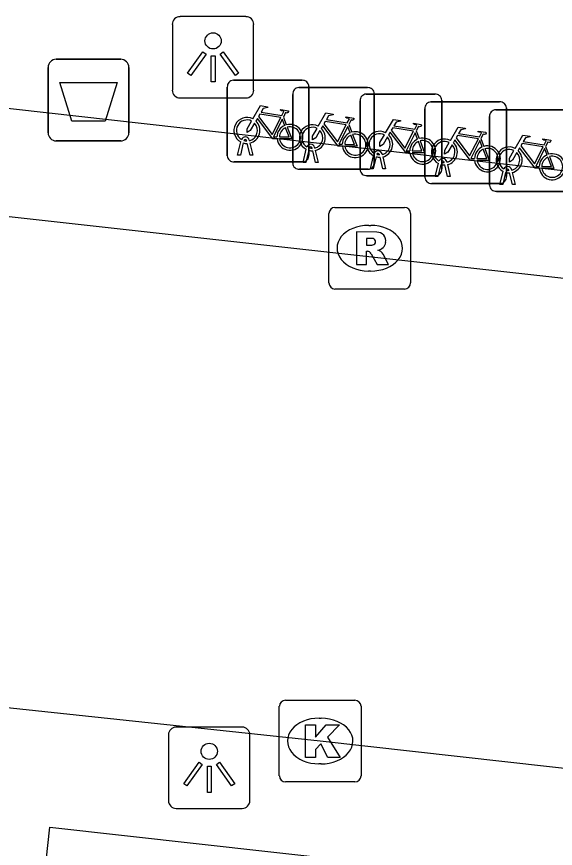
# Model space of a CAD drawing. Extents: x 162026 to 163499, y 387297 to 388169.
# Drawn here: x 162307.77 to 162314.37, y 387539.67 to 387549.86 of the extents above; entities that cross this region are included whole.
import ezdxf

# ---------------------------------------------------------------- set-up
doc = ezdxf.new("R2010")
doc.units = 0
for name, color, linetype in [('IMGEO_Afvalbak', 7, 'Continuous'), ('IMGEO_Fietsenrek', 7, 'Continuous'), ('IMGEO_Kolk', 7, 'Continuous'), ('IMGEO_Lichtpunt', 7, 'Continuous'), ('IMGEO_Rijbaan_lokaal_gesloten', 7, 'Continuous'), ('IMGEO_Rijbaan_lokaal_open', 7, 'Continuous'), ('IMGEO_Rioolput', 7, 'Continuous'), ('IMGEO_Voetpad_open', 7, 'Continuous')]:
    doc.layers.add(name, color=color, linetype=linetype)

msp = doc.modelspace()

# ---------------------------------------------------------------- linework, layer by layer
at = {"layer": 'IMGEO_Afvalbak'}
for p, q in [((162308.256, 387549.336), (162309.046, 387549.336)), ((162309.046, 387549.336), (162308.256, 387549.336)), ((162308.156, 387548.436), (162308.156, 387549.236)), ((162308.156, 387549.236), (162308.156, 387548.436)), ((162309.146, 387549.236), (162309.146, 387548.436)), ((162309.146, 387548.436), (162309.146, 387549.236)), ((162309.046, 387548.336), (162308.256, 387548.336)), ((162308.256, 387548.336), (162309.046, 387548.336))]:
    msp.add_line(p, q, dxfattribs=at)
msp.add_lwpolyline([(162308.299, 387549.05), (162309.003, 387549.05), (162308.854, 387548.58), (162308.448, 387548.58), (162308.299, 387549.05)], dxfattribs=at)
for centre, start, end in [((162308.256, 387549.236), 90, 180), ((162308.256, 387549.236), 90, 180), ((162309.046, 387549.236), 0, 90), ((162309.046, 387549.236), 360, 90), ((162308.256, 387548.436), 180, 270), ((162308.256, 387548.436), 180, 270), ((162309.046, 387548.436), 270, 0), ((162309.046, 387548.436), 270, 0)]:
    msp.add_arc(centre, 0.1, start, end, dxfattribs=at)
at = {"layer": 'IMGEO_Fietsenrek'}
for p, q in [((162310.427, 387549.079), (162311.268, 387549.079)), ((162311.268, 387549.079), (162310.427, 387549.079)), ((162310.352, 387548.154), (162310.352, 387548.995)), ((162310.352, 387548.995), (162310.352, 387548.154)), ((162311.228, 387548.989), (162312.069, 387548.989)), ((162312.069, 387548.989), (162311.228, 387548.989)), ((162311.352, 387549.004), (162311.352, 387548.163)), ((162311.352, 387548.163), (162311.352, 387549.004)), ((162311.153, 387548.064), (162311.153, 387548.905)), ((162311.153, 387548.905), (162311.153, 387548.064)), ((162312.054, 387548.91), (162312.895, 387548.91)), ((162312.895, 387548.91), (162312.054, 387548.91)), ((162312.153, 387548.914), (162312.153, 387548.073)), ((162312.153, 387548.073), (162312.153, 387548.914)), ((162311.979, 387547.985), (162311.979, 387548.826)), ((162311.979, 387548.826), (162311.979, 387547.985)), ((162312.847, 387548.815), (162313.688, 387548.815)), ((162313.688, 387548.815), (162312.847, 387548.815)), ((162312.979, 387548.835), (162312.979, 387547.994)), ((162312.979, 387547.994), (162312.979, 387548.835)), ((162312.772, 387547.89), (162312.772, 387548.731)), ((162312.772, 387548.731), (162312.772, 387547.89)), ((162313.64, 387548.718), (162314.481, 387548.718)), ((162314.481, 387548.718), (162313.64, 387548.718)), ((162313.772, 387548.74), (162313.772, 387547.899)), ((162313.772, 387547.899), (162313.772, 387548.74)), ((162311.039, 387548.628), (162311.075, 387548.533)), ((162311.84, 387548.538), (162311.876, 387548.443)), ((162313.565, 387547.793), (162313.565, 387548.634)), ((162313.565, 387548.634), (162313.565, 387547.793)), ((162312.666, 387548.459), (162312.702, 387548.364)), ((162310.59, 387548.335), (162310.589, 387548.339)), ((162310.621, 387548.346), (162310.622, 387548.339)), ((162313.459, 387548.364), (162313.495, 387548.269)), ((162310.479, 387548.163), (162310.518, 387548.323)), ((162310.548, 387548.311), (162310.513, 387548.163)), ((162310.631, 387548.163), (162310.597, 387548.305)), ((162310.629, 387548.309), (162310.664, 387548.163)), ((162311.28, 387548.073), (162311.319, 387548.233)), ((162311.391, 387548.245), (162311.39, 387548.249)), ((162311.422, 387548.256), (162311.423, 387548.249)), ((162314.252, 387548.267), (162314.288, 387548.172)), ((162310.513, 387548.163), (162310.479, 387548.163)), ((162310.664, 387548.163), (162310.631, 387548.163)), ((162311.349, 387548.221), (162311.314, 387548.073)), ((162311.432, 387548.073), (162311.398, 387548.215)), ((162311.43, 387548.219), (162311.465, 387548.073)), ((162312.106, 387547.994), (162312.145, 387548.154)), ((162312.175, 387548.142), (162312.14, 387547.994)), ((162312.217, 387548.166), (162312.216, 387548.17)), ((162312.258, 387547.994), (162312.224, 387548.136)), ((162312.248, 387548.177), (162312.249, 387548.17)), ((162312.256, 387548.14), (162312.291, 387547.994)), ((162311.277, 387548.079), (162310.436, 387548.079)), ((162310.436, 387548.079), (162311.277, 387548.079)), ((162311.314, 387548.073), (162311.28, 387548.073)), ((162311.465, 387548.073), (162311.432, 387548.073)), ((162312.899, 387547.899), (162312.938, 387548.059)), ((162312.968, 387548.047), (162312.933, 387547.899)), ((162313.01, 387548.071), (162313.009, 387548.075)), ((162313.051, 387547.899), (162313.017, 387548.041)), ((162313.041, 387548.082), (162313.042, 387548.075)), ((162313.049, 387548.045), (162313.084, 387547.899)), ((162312.078, 387547.989), (162311.237, 387547.989)), ((162311.237, 387547.989), (162312.078, 387547.989)), ((162312.14, 387547.994), (162312.106, 387547.994)), ((162312.291, 387547.994), (162312.258, 387547.994)), ((162313.692, 387547.802), (162313.731, 387547.962)), ((162313.761, 387547.95), (162313.726, 387547.802)), ((162313.803, 387547.974), (162313.802, 387547.978)), ((162313.844, 387547.802), (162313.81, 387547.944)), ((162313.834, 387547.985), (162313.835, 387547.978)), ((162313.842, 387547.948), (162313.877, 387547.802)), ((162312.904, 387547.91), (162312.063, 387547.91)), ((162312.063, 387547.91), (162312.904, 387547.91)), ((162312.933, 387547.899), (162312.899, 387547.899)), ((162313.084, 387547.899), (162313.051, 387547.899)), ((162313.697, 387547.815), (162312.856, 387547.815)), ((162312.856, 387547.815), (162313.697, 387547.815)), ((162313.726, 387547.802), (162313.692, 387547.802)), ((162313.877, 387547.802), (162313.844, 387547.802)), ((162314.49, 387547.718), (162313.649, 387547.718)), ((162313.649, 387547.718), (162314.49, 387547.718))]:
    msp.add_line(p, q, dxfattribs=at)
for points in [[(162310.665, 387548.605), (162310.76, 387548.769), (162310.846, 387548.755), (162310.848, 387548.746), (162310.792, 387548.735), (162310.765, 387548.69), (162311.021, 387548.649)], [(162311.008, 387548.624), (162310.751, 387548.665), (162310.734, 387548.636), (162310.901, 387548.416), (162311.008, 387548.624)], [(162311.021, 387548.649), (162311.046, 387548.698), (162311.04, 387548.702), (162311.017, 387548.706), (162311.005, 387548.713), (162311.004, 387548.716), (162311.006, 387548.721), (162311.101, 387548.706), (162311.103, 387548.696), (162311.093, 387548.683), (162311.081, 387548.677), (162311.067, 387548.683), (162311.039, 387548.628)], [(162311.466, 387548.515), (162311.561, 387548.679), (162311.647, 387548.665), (162311.649, 387548.656), (162311.593, 387548.645), (162311.566, 387548.6), (162311.822, 387548.559)], [(162310.686, 387548.553), (162310.634, 387548.463), (162310.594, 387548.438), (162310.595, 387548.485), (162310.65, 387548.579)], [(162310.961, 387548.361), (162310.911, 387548.361), (162310.72, 387548.612), (162310.701, 387548.58)], [(162311.056, 387548.526), (162311.026, 387548.603), (162310.917, 387548.385), (162310.96, 387548.385)], [(162311.809, 387548.534), (162311.552, 387548.575), (162311.535, 387548.546), (162311.702, 387548.326), (162311.809, 387548.534)], [(162311.822, 387548.559), (162311.847, 387548.608), (162311.841, 387548.612), (162311.818, 387548.616), (162311.806, 387548.623), (162311.805, 387548.626), (162311.807, 387548.631), (162311.902, 387548.616), (162311.904, 387548.606), (162311.894, 387548.593), (162311.882, 387548.587), (162311.868, 387548.593), (162311.84, 387548.538)], [(162312.292, 387548.436), (162312.387, 387548.6), (162312.473, 387548.586), (162312.475, 387548.577), (162312.419, 387548.566), (162312.392, 387548.521), (162312.648, 387548.48)], [(162312.648, 387548.48), (162312.673, 387548.529), (162312.667, 387548.533), (162312.644, 387548.537), (162312.632, 387548.544), (162312.631, 387548.547), (162312.633, 387548.552), (162312.728, 387548.537), (162312.73, 387548.527), (162312.72, 387548.514), (162312.708, 387548.508), (162312.694, 387548.514), (162312.666, 387548.459)], [(162310.99, 387548.385), (162311.11, 387548.384), (162311.066, 387548.498)], [(162311.086, 387548.505), (162311.141, 387548.36), (162310.991, 387548.36)], [(162311.487, 387548.463), (162311.435, 387548.373), (162311.395, 387548.348), (162311.396, 387548.395), (162311.451, 387548.489)], [(162311.762, 387548.271), (162311.712, 387548.271), (162311.521, 387548.522), (162311.502, 387548.49)], [(162311.857, 387548.436), (162311.827, 387548.513), (162311.718, 387548.295), (162311.761, 387548.295)], [(162312.588, 387548.192), (162312.538, 387548.192), (162312.347, 387548.443), (162312.328, 387548.411)], [(162312.635, 387548.455), (162312.378, 387548.496), (162312.361, 387548.467), (162312.528, 387548.247), (162312.635, 387548.455)], [(162313.085, 387548.341), (162313.18, 387548.505), (162313.266, 387548.491), (162313.268, 387548.482), (162313.212, 387548.471), (162313.185, 387548.426), (162313.441, 387548.385)], [(162313.441, 387548.385), (162313.466, 387548.434), (162313.46, 387548.438), (162313.437, 387548.442), (162313.425, 387548.449), (162313.424, 387548.452), (162313.426, 387548.457), (162313.521, 387548.442), (162313.523, 387548.432), (162313.513, 387548.419), (162313.501, 387548.413), (162313.487, 387548.419), (162313.459, 387548.364)], [(162311.791, 387548.295), (162311.911, 387548.294), (162311.867, 387548.408)], [(162311.887, 387548.415), (162311.942, 387548.27), (162311.792, 387548.27)], [(162312.313, 387548.384), (162312.261, 387548.294), (162312.221, 387548.269), (162312.222, 387548.316), (162312.277, 387548.41)], [(162312.683, 387548.357), (162312.653, 387548.434), (162312.544, 387548.216), (162312.587, 387548.216)], [(162312.713, 387548.336), (162312.768, 387548.191), (162312.618, 387548.191)], [(162313.381, 387548.097), (162313.331, 387548.097), (162313.14, 387548.348), (162313.121, 387548.316)], [(162313.428, 387548.36), (162313.171, 387548.401), (162313.154, 387548.372), (162313.321, 387548.152), (162313.428, 387548.36)], [(162313.476, 387548.262), (162313.446, 387548.339), (162313.337, 387548.121), (162313.38, 387548.121)], [(162313.878, 387548.244), (162313.973, 387548.408), (162314.059, 387548.394), (162314.061, 387548.385), (162314.005, 387548.374), (162313.978, 387548.329), (162314.234, 387548.288)], [(162314.234, 387548.288), (162314.259, 387548.337), (162314.253, 387548.341), (162314.23, 387548.345), (162314.218, 387548.352), (162314.217, 387548.355), (162314.219, 387548.36), (162314.314, 387548.345), (162314.316, 387548.335), (162314.306, 387548.322), (162314.294, 387548.316), (162314.28, 387548.322), (162314.252, 387548.267)], [(162312.617, 387548.216), (162312.737, 387548.215), (162312.693, 387548.329)], [(162313.106, 387548.289), (162313.054, 387548.199), (162313.014, 387548.174), (162313.015, 387548.221), (162313.07, 387548.315)], [(162313.41, 387548.121), (162313.53, 387548.12), (162313.486, 387548.234)], [(162313.506, 387548.241), (162313.561, 387548.096), (162313.411, 387548.096)], [(162314.174, 387548), (162314.124, 387548), (162313.933, 387548.251), (162313.914, 387548.219)], [(162314.221, 387548.263), (162313.964, 387548.304), (162313.947, 387548.275), (162314.114, 387548.055), (162314.221, 387548.263)], [(162314.269, 387548.165), (162314.239, 387548.242), (162314.13, 387548.024), (162314.173, 387548.024)], [(162313.899, 387548.192), (162313.847, 387548.102), (162313.807, 387548.077), (162313.808, 387548.124), (162313.863, 387548.218)], [(162314.203, 387548.024), (162314.323, 387548.023), (162314.279, 387548.137)], [(162314.299, 387548.144), (162314.354, 387547.999), (162314.204, 387547.999)]]:
    msp.add_lwpolyline(points, dxfattribs=at)
for centre, radius, start, end in [((162310.43, 387549.001), 0.0779, 92.4484, 184.2845), ((162310.43, 387549.001), 0.0779, 92.4484, 184.2845), ((162311.274, 387549.001), 0.0779, 2.4484, 94.2845), ((162311.274, 387549.001), 0.0779, 2.4484, 94.2845), ((162311.231, 387548.911), 0.0779, 92.4484, 184.2845), ((162311.231, 387548.911), 0.0779, 92.4484, 184.2845), ((162312.075, 387548.911), 0.0779, 2.4484, 94.2845), ((162312.075, 387548.911), 0.0779, 2.4484, 94.2845), ((162312.057, 387548.832), 0.0779, 92.4484, 184.2845), ((162312.057, 387548.832), 0.0779, 92.4484, 184.2845), ((162312.901, 387548.832), 0.0779, 2.4484, 94.2845), ((162312.901, 387548.832), 0.0779, 2.4484, 94.2845), ((162312.85, 387548.737), 0.0779, 92.4484, 184.2845), ((162312.85, 387548.737), 0.0779, 92.4484, 184.2845), ((162313.694, 387548.737), 0.0779, 2.4484, 94.2845), ((162313.694, 387548.737), 0.0779, 2.4484, 94.2845), ((162313.643, 387548.64), 0.0779, 92.4484, 184.2845), ((162313.643, 387548.64), 0.0779, 92.4484, 184.2845), ((162310.592, 387548.464), 0.159, 62.6766, 242.1369), ((162310.592, 387548.464), 0.129, 63.3192, 238.903), ((162310.592, 387548.464), 0.129, 283.6043, 43.4302), ((162310.592, 387548.464), 0.159, 283.5766, 46.6042), ((162311.119, 387548.38), 0.159, 187.0065, 105.7708), ((162311.119, 387548.38), 0.159, 113.3408, 178.3217), ((162311.119, 387548.38), 0.129, 113.923, 177.9556), ((162311.119, 387548.38), 0.129, 188.6715, 104.5883), ((162311.393, 387548.374), 0.159, 62.6766, 242.1369), ((162311.393, 387548.374), 0.129, 63.3192, 238.903), ((162311.393, 387548.374), 0.129, 283.6043, 43.4302), ((162311.393, 387548.374), 0.159, 283.5766, 46.6042), ((162311.92, 387548.29), 0.159, 113.3408, 178.3217), ((162311.92, 387548.29), 0.159, 187.0065, 105.7708), ((162312.219, 387548.295), 0.159, 62.6766, 242.1369), ((162310.572, 387548.335), 0.0499, 12.8025, 158.6934), ((162310.572, 387548.335), 0.0174, 12.8025, 163.4502), ((162310.592, 387548.464), 0.129, 253.415, 269.0204), ((162311.92, 387548.29), 0.129, 113.923, 177.9556), ((162311.92, 387548.29), 0.129, 188.6715, 104.5883), ((162312.219, 387548.295), 0.129, 63.3192, 238.903), ((162312.219, 387548.295), 0.129, 283.6043, 43.4302), ((162312.219, 387548.295), 0.159, 283.5766, 46.6042), ((162312.746, 387548.211), 0.159, 113.3408, 178.3217), ((162312.746, 387548.211), 0.159, 187.0065, 105.7708), ((162312.746, 387548.211), 0.129, 188.6715, 104.5883), ((162313.012, 387548.2), 0.159, 62.6766, 242.1369), ((162310.592, 387548.464), 0.159, 253.9967, 271.7867), ((162311.373, 387548.245), 0.0499, 12.8025, 158.6934), ((162311.373, 387548.245), 0.0174, 12.8025, 163.4502), ((162311.393, 387548.374), 0.129, 253.415, 269.0204), ((162312.746, 387548.211), 0.129, 113.923, 177.9556), ((162313.012, 387548.2), 0.129, 63.3192, 238.903), ((162313.012, 387548.2), 0.129, 283.6043, 43.4302), ((162313.012, 387548.2), 0.159, 283.5766, 46.6042), ((162313.539, 387548.116), 0.159, 113.3408, 178.3217), ((162313.539, 387548.116), 0.159, 187.0065, 105.7708), ((162313.539, 387548.116), 0.129, 113.923, 177.9556), ((162313.539, 387548.116), 0.129, 188.6715, 104.5883), ((162313.805, 387548.103), 0.159, 62.6766, 242.1369), ((162313.805, 387548.103), 0.129, 63.3192, 238.903), ((162310.43, 387548.157), 0.0779, 182.4484, 274.2845), ((162310.43, 387548.157), 0.0779, 182.4484, 274.2845), ((162311.274, 387548.157), 0.0779, 272.4484, 4.2845), ((162311.274, 387548.157), 0.0779, 272.4484, 4.2845), ((162311.393, 387548.374), 0.159, 253.9967, 271.7867), ((162312.199, 387548.166), 0.0499, 12.8025, 158.6934), ((162312.219, 387548.295), 0.159, 253.9967, 271.7867), ((162312.199, 387548.166), 0.0174, 12.8025, 163.4502), ((162312.219, 387548.295), 0.129, 253.415, 269.0204), ((162313.805, 387548.103), 0.129, 283.6043, 43.4302), ((162313.805, 387548.103), 0.159, 283.5766, 46.6042), ((162314.332, 387548.019), 0.159, 113.3408, 178.3217), ((162314.332, 387548.019), 0.159, 187.0065, 105.7708), ((162314.332, 387548.019), 0.129, 113.923, 177.9556), ((162314.332, 387548.019), 0.129, 188.6715, 104.5883), ((162311.231, 387548.067), 0.0779, 182.4484, 274.2845), ((162311.231, 387548.067), 0.0779, 182.4484, 274.2845), ((162312.075, 387548.067), 0.0779, 272.4484, 4.2845), ((162312.075, 387548.067), 0.0779, 272.4484, 4.2845), ((162312.992, 387548.071), 0.0499, 12.8025, 158.6934), ((162313.012, 387548.2), 0.159, 253.9967, 271.7867), ((162312.992, 387548.071), 0.0174, 12.8025, 163.4502), ((162313.012, 387548.2), 0.129, 253.415, 269.0204), ((162312.057, 387547.988), 0.0779, 182.4484, 274.2845), ((162312.057, 387547.988), 0.0779, 182.4484, 274.2845), ((162312.901, 387547.988), 0.0779, 272.4484, 4.2845), ((162312.901, 387547.988), 0.0779, 272.4484, 4.2845), ((162313.785, 387547.974), 0.0499, 12.8025, 158.6934), ((162313.805, 387548.103), 0.159, 253.9967, 271.7867), ((162313.785, 387547.974), 0.0174, 12.8025, 163.4502), ((162313.805, 387548.103), 0.129, 253.415, 269.0204), ((162312.85, 387547.893), 0.0779, 182.4484, 274.2845), ((162312.85, 387547.893), 0.0779, 182.4484, 274.2845), ((162313.694, 387547.893), 0.0779, 272.4484, 4.2845), ((162313.694, 387547.893), 0.0779, 272.4484, 4.2845), ((162313.643, 387547.796), 0.0779, 182.4484, 274.2845), ((162313.643, 387547.796), 0.0779, 182.4484, 274.2845)]:
    msp.add_arc(centre, radius, start, end, dxfattribs=at)
at = {"layer": 'IMGEO_Kolk'}
for p, q in [((162310.989, 387540.555), (162310.989, 387541.407)), ((162311.064, 387541.481), (162311.916, 387541.481)), ((162311.99, 387541.407), (162311.99, 387540.555)), ((162311.477, 387541.261), (162311.502, 387541.261)), ((162311.5, 387540.701), (162311.475, 387540.701)), ((162311.916, 387540.481), (162311.064, 387540.481))]:
    msp.add_line(p, q, dxfattribs=at)
for points in [[(162310.989, 387540.555), (162310.989, 387541.407)], [(162311.064, 387541.481), (162311.916, 387541.481)], [(162311.99, 387541.407), (162311.99, 387540.555)], [(162311.31, 387541.181), (162311.433, 387541.181), (162311.433, 387541.03), (162311.563, 387541.181), (162311.727, 387541.181), (162311.581, 387541.03), (162311.734, 387540.781), (162311.582, 387540.781), (162311.497, 387540.945), (162311.433, 387540.878), (162311.433, 387540.781), (162311.31, 387540.781), (162311.31, 387541.181)], [(162311.916, 387540.481), (162311.064, 387540.481)]]:
    msp.add_lwpolyline(points, dxfattribs=at)
for centre, start, end in [((162311.066, 387541.405), 91.552, 178.448), ((162311.066, 387541.405), 91.552, 178.448), ((162311.914, 387541.405), 1.552, 88.448), ((162311.914, 387541.405), 1.552, 88.448), ((162311.066, 387540.557), 181.552, 268.448), ((162311.066, 387540.557), 181.552, 268.448), ((162311.914, 387540.557), 271.552, 358.448), ((162311.914, 387540.557), 271.552, 358.448)]:
    msp.add_arc(centre, 0.0765, start, end, dxfattribs=at)
for centre, major_axis, ratio, start_param, end_param in [((162311.476, 387540.981), (-0.387, 0.002), 0.722429, 4.712389, 7.853982), ((162311.501, 387540.981), (-0.39, 0.002), 0.717154, 1.570796, 4.712389)]:
    msp.add_ellipse(centre, major_axis=major_axis, ratio=ratio, start_param=start_param, end_param=end_param, dxfattribs=at)
at = {"layer": 'IMGEO_Lichtpunt'}
for p, q in [((162309.679, 387549.764), (162309.679, 387548.957)), ((162309.679, 387549.764), (162309.679, 387548.957)), ((162310.581, 387549.859), (162309.773, 387549.859)), ((162310.581, 387549.859), (162309.773, 387549.859)), ((162310.675, 387548.957), (162310.675, 387549.764)), ((162310.675, 387548.957), (162310.675, 387549.764)), ((162309.773, 387548.863), (162310.581, 387548.863)), ((162309.773, 387548.863), (162310.581, 387548.863)), ((162310.534, 387541.152), (162309.726, 387541.152)), ((162310.534, 387541.152), (162309.726, 387541.152)), ((162309.632, 387541.057), (162309.632, 387540.25)), ((162309.632, 387541.057), (162309.632, 387540.25)), ((162310.628, 387540.25), (162310.628, 387541.057)), ((162310.628, 387540.25), (162310.628, 387541.057)), ((162309.726, 387540.156), (162310.534, 387540.156)), ((162309.726, 387540.156), (162310.534, 387540.156))]:
    msp.add_line(p, q, dxfattribs=at)
for points in [[(162310.053, 387549.428), (162310.092, 387549.4), (162309.904, 387549.138), (162309.866, 387549.165), (162310.053, 387549.428)], [(162310.155, 387549.38), (162310.202, 387549.38), (162310.202, 387549.058), (162310.155, 387549.058), (162310.155, 387549.38)], [(162310.265, 387549.4), (162310.303, 387549.427), (162310.49, 387549.165), (162310.451, 387549.137), (162310.265, 387549.4)], [(162310.006, 387540.721), (162310.045, 387540.693), (162309.857, 387540.431), (162309.819, 387540.458), (162310.006, 387540.721)], [(162310.218, 387540.693), (162310.256, 387540.72), (162310.443, 387540.458), (162310.404, 387540.43), (162310.218, 387540.693)], [(162310.108, 387540.673), (162310.155, 387540.673), (162310.155, 387540.351), (162310.108, 387540.351), (162310.108, 387540.673)]]:
    msp.add_lwpolyline(points, dxfattribs=at)
for centre in [(162310.178, 387549.562), (162310.131, 387540.855)]:
    msp.add_circle(centre, 0.0994, dxfattribs=at)
for centre, start, end in [((162309.773, 387549.764), 90, 180), ((162309.773, 387549.764), 90, 180), ((162310.581, 387549.764), 0, 90), ((162310.581, 387549.764), 0, 90), ((162309.773, 387548.957), 180, 270), ((162309.773, 387548.957), 180, 270), ((162310.581, 387548.957), 270, 0), ((162310.581, 387548.957), 270, 360), ((162309.726, 387541.057), 90, 180), ((162309.726, 387541.057), 90, 180), ((162310.534, 387541.057), 0, 90), ((162310.534, 387541.057), 0, 90), ((162309.726, 387540.25), 180, 270), ((162309.726, 387540.25), 180, 270), ((162310.534, 387540.25), 270, 0), ((162310.534, 387540.25), 270, 360)]:
    msp.add_arc(centre, 0.0946, start, end, dxfattribs=at)
at = {"layer": 'IMGEO_Rijbaan_lokaal_gesloten'}
for points in [[(162335.41, 387544.327), (162331.98, 387544.706), (162318.59, 387546.192), (162300.729, 387548.178), (162295.461, 387548.755)], [(162334.719, 387538.38), (162331.3, 387538.759), (162311.49, 387540.981), (162307.308, 387541.425)]]:
    msp.add_lwpolyline(points, dxfattribs=at)
at = {"layer": 'IMGEO_Rijbaan_lokaal_open'}
msp.add_lwpolyline([(162307.308, 387541.425), (162306.672, 387535.157), (162307.649, 387535.045), (162308.179, 387539.924), (162347.03, 387535.588), (162346.478, 387530.662), (162347.459, 387530.55)], dxfattribs=at)
at = {"layer": 'IMGEO_Rioolput'}
for p, q in [((162311.671, 387547.521), (162312.523, 387547.521)), ((162311.596, 387546.595), (162311.596, 387547.447)), ((162312.597, 387547.447), (162312.597, 387546.595)), ((162312.084, 387547.301), (162312.109, 387547.301)), ((162312.107, 387546.741), (162312.082, 387546.741)), ((162312.523, 387546.521), (162311.671, 387546.521))]:
    msp.add_line(p, q, dxfattribs=at)
for points in [[(162311.671, 387547.521), (162312.523, 387547.521)], [(162311.596, 387546.595), (162311.596, 387547.447)], [(162312.597, 387547.447), (162312.597, 387546.595)], [(162312.185, 387547.219), (162311.933, 387547.221), (162311.933, 387546.821)], [(162312.111, 387547.14), (162312.057, 387547.14), (162312.057, 387547.059)], [(162312.057, 387547.059), (162312.109, 387547.059)], [(162311.933, 387546.821), (162312.057, 387546.821), (162312.057, 387546.983), (162312.068, 387546.983)], [(162312.115, 387546.954), (162312.186, 387546.821), (162312.326, 387546.821), (162312.261, 387546.947)], [(162312.523, 387546.521), (162311.671, 387546.521)]]:
    msp.add_lwpolyline(points, dxfattribs=at)
for centre, radius, start, end in [((162311.673, 387547.445), 0.0765, 91.552, 178.448), ((162311.673, 387547.445), 0.0765, 91.552, 178.448), ((162312.521, 387547.445), 0.0765, 1.552, 88.448), ((162312.521, 387547.445), 0.0765, 1.552, 88.448), ((162312.184, 387547.109), 0.109, 350.3612, 89.416), ((162312.117, 387547.044), 0.0964, 77.0061, 93.1865), ((162312.131, 387547.101), 0.0378, 276.6634, 79.6772), ((162312.093, 387547.248), 0.19, 274.7715, 282.9687), ((162312.182, 387547.109), 0.112, 277.5842, 350.9817), ((162312.067, 387546.93), 0.0533, 26.0293, 88.6989), ((162312.166, 387546.894), 0.108, 29.5134, 73.7905), ((162311.673, 387546.597), 0.0765, 181.552, 268.448), ((162311.673, 387546.597), 0.0765, 181.552, 268.448), ((162312.521, 387546.597), 0.0765, 271.552, 358.448), ((162312.521, 387546.597), 0.0765, 271.552, 358.448)]:
    msp.add_arc(centre, radius, start, end, dxfattribs=at)
for centre, major_axis, ratio, start_param, end_param in [((162312.083, 387547.021), (-0.387, 0.002), 0.722429, 4.712389, 7.853982), ((162312.108, 387547.021), (-0.39, 0.002), 0.717154, 1.570796, 4.712389)]:
    msp.add_ellipse(centre, major_axis=major_axis, ratio=ratio, start_param=start_param, end_param=end_param, dxfattribs=at)
at = {"layer": 'IMGEO_Voetpad_open'}
msp.add_lwpolyline([(162304.856, 387549.053), (162317.521, 387547.632)], dxfattribs=at)

doc.saveas('drawing.dxf')
